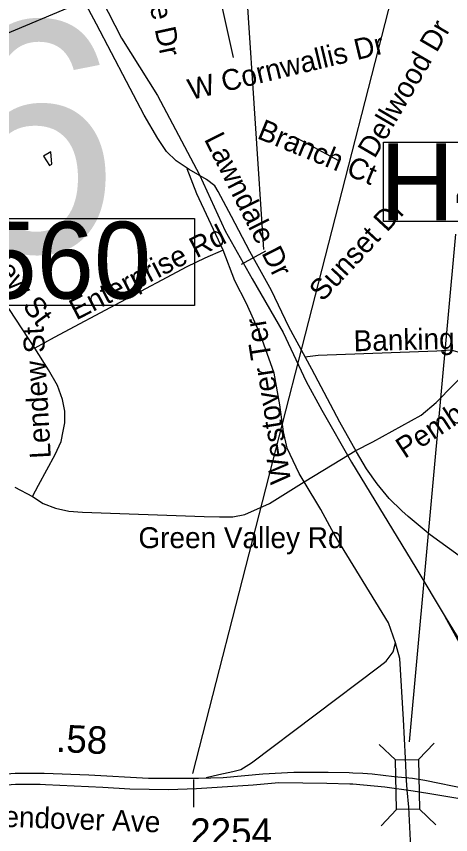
# Model space of a CAD drawing. Extents: x 1662474 to 1856135, y 779280 to 917889.
# Drawn here: x 1757818 to 1759792, y 851857 to 855577 of the extents above; entities that cross this region are included whole.
import ezdxf

# ---------------------------------------------------------------- set-up
doc = ezdxf.new("R2010")
doc.units = 0
for name, color, linetype in [('Exist Hydrographic Misc Water Feature', 7, 'Continuous'), ('Exist Railroad Mainline', 7, 'Continuous'), ('Exist Railroad Siding', 7, 'Continuous'), ('Exist Road Non-System Structure Non-Sys NCDOT Attributed CELL', 7, 'Continuous'), ('Exist Road Non-System Structure Non-Sys NCDOT Number Label', 7, 'Continuous'), ('Exist Road Non-System Structure Non-Sys Other Number Label', 7, 'Continuous'), ('Exist Road Non-System Type 51', 7, 'Continuous'), ('Exist Road Non-System Type 51 Label', 7, 'Continuous'), ('Exist Road Primary US Structure Cantilever Sign Number Label', 7, 'Continuous'), ('Exist Road Primary US Structure Ovrhead Sign CELL', 7, 'Continuous'), ('Exist Road Primary US UnDivided 4 Lane Attributed', 7, 'Continuous'), ('Exist Road Secondary Mileage Tenths English Label', 7, 'Continuous'), ('Exist Road Secondary Structure Ovrhead Sign CELL', 7, 'Continuous'), ('Exist Road Secondary Structure Ovrhead Sign Number Label', 7, 'Continuous'), ('Exist Road Secondary Type 51 Divided Attributed', 7, 'Continuous'), ('Exist Road Secondary Type 51 Label', 7, 'Continuous'), ('Exist Road Secondary Type 51 Number Label', 7, 'Continuous')]:
    doc.layers.add(name, color=color, linetype=linetype)

msp = doc.modelspace()

# ---------------------------------------------------------------- linework, layer by layer
at = {"layer": 'Exist Hydrographic Misc Water Feature'}
msp.add_lwpolyline([(1757974.9, 854961.3), (1757940.6, 854941.5), (1757968.5, 854899.3), (1757978.4, 854905.1), (1757974.9, 854961.3)], dxfattribs=at)
at = {"layer": 'Exist Railroad Mainline'}
for points in [[(1757546.3, 856849), (1757609.5, 856744.7), (1757758.2, 856518.1), (1757839.5, 856401.6), (1757928.7, 856235), (1758017.3, 856044.4), (1758146, 855771.7), (1758295.9, 855476.8), (1758459.8, 855217.5), (1758649.8, 854856.1), (1758766.8, 854601.9), (1758889.4, 854383.5), (1759030.2, 854138.7), (1759134.9, 853916.7), (1759205.8, 853786.8), (1759340.6, 853550.3), (1759633.6, 853069.4), (1759766.6, 852847.4)], [(1759766.6, 852847.4), (1760038.6, 852403.3), (1760081.2, 852354.3), (1760222.4, 852105.7), (1760345.3, 851973.7), (1760363.9, 851946), (1760381.9, 851921.5), (1760519.4, 851693.8), (1760605, 851593.2), (1760799.9, 851414.3), (1761030.6, 851216.9), (1761345.3, 850973.2), (1761640, 850743.3), (1761906.6, 850537.6), (1762117.3, 850358.4), (1762288.4, 850203.6), (1762536.9, 849932), (1762733.9, 849722.8), (1762888.5, 849550), (1763079.3, 849326.8), (1763285.8, 849105.6), (1763476.5, 848862.5)]]:
    msp.add_lwpolyline(points, dxfattribs=at)
at = {"layer": 'Exist Railroad Siding'}
msp.add_lwpolyline([(1760152.3, 852135.8), (1760086.9, 852244.2), (1760019.6, 852374.9), (1759891, 852621.4), (1759766.6, 852847.4)], dxfattribs=at)
at = {"layer": 'Exist Road Non-System Structure Non-Sys NCDOT Attributed CELL'}
for p, q in [((1759466.5, 852267.2), (1759540.8, 852196)), ((1759717.2, 852272.5), (1759646, 852198.2)), ((1759545.5, 851970.7), (1759476.2, 851896.5)), ((1759650.3, 851972.9), (1759724.5, 851901.7))]:
    msp.add_line(p, q, dxfattribs=at)
msp.add_lwpolyline([(1759646, 852198.2), (1759650.8, 851972.9), (1759545.5, 851970.7), (1759540.8, 852196)], close=True, dxfattribs=at)
at = {"layer": 'Exist Road Non-System Structure Non-Sys NCDOT Number Label'}
msp.add_line((1759604.1, 852279.2), (1759815.1, 854586.5), dxfattribs=at)
msp.add_lwpolyline([(1759486.1, 855004.4), (1760803.2, 855004.4), (1760803.2, 854643.3), (1759486.1, 854643.3)], close=True, dxfattribs=at)
at = {"layer": 'Exist Road Non-System Type 51'}
for p, q in [((1758805.4, 855389.7), (1758731.6, 855721.8)), ((1759283.6, 854919.7), (1759096.1, 855020.7)), ((1759586.8, 852203.9), (1759577.4, 852379.8)), ((1759590.9, 852105), (1759586.8, 852203.9)), ((1759594.1, 852060.1), (1759590.9, 852105)), ((1759601.4, 851981.7), (1759594.1, 852060.1)), ((1759635.9, 851279.9), (1759601.4, 851981.7))]:
    msp.add_line(p, q, dxfattribs=at)
for points in [[(1758117, 855639), (1758076.2, 855623.9), (1757765.8, 855493.7), (1757618, 855433.2), (1757493.1, 855386.2), (1757368.9, 855359.2), (1757261.6, 855340.4), (1757112.8, 855330.1), (1757010.6, 855334.6), (1756532.5, 855374.8)], [(1757902.2, 854068.8), (1757666.9, 854424.9), (1757577.4, 854535.1), (1757552.4, 854581.1), (1757523.2, 854665), (1757504.4, 854741.4), (1757445.1, 854955.4)], [(1758757.4, 854513.4), (1758638.8, 854769.5), (1758594.1, 854884.2)], [(1758757.4, 854513.4), (1758674.1, 854476.9), (1758593.1, 854438.2), (1757988.9, 854117.2), (1757902.2, 854068.8)], [(1759125.4, 853460.1), (1759103.4, 853498.9), (1759048.1, 853613.1), (1759032.6, 853688.4), (1759015.9, 853811.2), (1758990.1, 853954.6), (1758927.1, 854128.9), (1758863.1, 854271.9), (1758810.6, 854374.2), (1758757.4, 854513.4)], [(1757891, 853393.4), (1757918, 853445.7), (1757994.1, 853584.5), (1758021.1, 853643.5), (1758031.1, 853690.8), (1758037.6, 853728.9), (1758038.8, 853781.1), (1758028.2, 853834.1), (1758005.4, 853897.9), (1757963.6, 853969.5), (1757902.2, 854068.8)], [(1759129.5, 854029.1), (1759189.9, 854036.2), (1759729.5, 854056.2), (1759793.1, 854060.4), (1759846.1, 854045.7), (1759879.4, 854020.7), (1759903.2, 853996.6)], [(1759357.6, 853601.9), (1759437.6, 853642.5), (1759569.1, 853714.4), (1759657.6, 853763.2), (1759725.4, 853820.7), (1759805.4, 853900.8), (1759903.2, 853996.6)], [(1759125.4, 853460.1), (1759296.1, 853563.2), (1759357.6, 853601.9)], [(1757891, 853393.4), (1757939.9, 853362.7), (1757996, 853341.4), (1758055.6, 853326.8), (1758118.9, 853322.2), (1758671.6, 853302.6), (1758741.4, 853300.8), (1758801.1, 853301.9), (1758856.6, 853311.8), (1758967.9, 853361.7), (1759125.4, 853460.1)], [(1759541.6, 852727.9), (1759508.5, 852819.9), (1759262.9, 853222.6), (1759201.1, 853334.1), (1759125.4, 853460.1)], [(1757810.4, 853437), (1757891, 853393.4)], [(1758680.5, 852116.2), (1758738.8, 852130.2), (1758801.1, 852143.9), (1758838.8, 852153.5), (1758886.8, 852183.8), (1759466, 852620.2), (1759498.4, 852644.9), (1759530.4, 852688.2), (1759541.6, 852727.9)], [(1759577.4, 852379.8), (1759561, 852657.8), (1759541.6, 852727.9)]]:
    msp.add_lwpolyline(points, dxfattribs=at)
at = {"layer": 'Exist Road Primary US Structure Cantilever Sign Number Label'}
msp.add_line((1758942.2, 854517.1), (1758739, 857590), dxfattribs=at)
at = {"layer": 'Exist Road Primary US Structure Ovrhead Sign CELL'}
msp.add_line((1758840.5, 854449.5), (1758951.4, 854510.2), dxfattribs=at)
at = {"layer": 'Exist Road Primary US UnDivided 4 Lane Attributed'}
msp.add_lwpolyline([(1759829.8, 853124.8), (1759698.8, 853220), (1759598.9, 853302.3), (1759569.2, 853329.3), (1759512.2, 853385.2), (1759457.4, 853451.4), (1759409, 853519.2), (1759364.2, 853596.3), (1759287.8, 853731.4), (1759160.3, 853972.1), (1759057, 854165.7), (1758977.5, 854329.8), (1758878.4, 854508.3), (1758796.4, 854667.2), (1758735.3, 854781.1), (1758719.3, 854806.5), (1758682.3, 854834.9), (1758603.6, 854880.5), (1758544.1, 854920.3), (1758500.1, 854962.8), (1758461.2, 855021.3), (1758399.1, 855127.4), (1758318.7, 855280.1), (1758182.8, 855541.4), (1758101.3, 855692.1)], dxfattribs=at)
at = {"layer": 'Exist Road Secondary Structure Ovrhead Sign CELL'}
msp.add_line((1758622.9, 852107.8), (1758622.9, 851981.4), dxfattribs=at)
at = {"layer": 'Exist Road Secondary Structure Ovrhead Sign Number Label'}
msp.add_line((1758619.4, 852135.2), (1759587.1, 855907.2), dxfattribs=at)
msp.add_lwpolyline([(1757325.1, 854657.6), (1758627.7, 854657.6), (1758627.7, 854262.7), (1757325.1, 854262.7)], close=True, dxfattribs=at)
at = {"layer": 'Exist Road Secondary Type 51 Divided Attributed'}
for points in [[(1759618.1, 852111.3), (1759535.1, 852119.3), (1759434.5, 852131.5), (1759392.2, 852134.1), (1759347.7, 852136.8), (1759330.9, 852137.2), (1759234.6, 852139.6), (1759079, 852139.6), (1758937.7, 852131.2), (1758758.1, 852114.2), (1758645, 852111.4), (1758418.8, 852111.4), (1758146.7, 852127.3), (1757943.8, 852134), (1757812.8, 852135.3), (1757655.5, 852122.2), (1757519.2, 852099.4)], [(1757697.9, 852076.8), (1757813.4, 852086.5), (1757925.8, 852086.5), (1757950, 852085.3), (1758211.3, 852072.8), (1758334.1, 852064.7), (1758509.3, 852061.4), (1758637.3, 852066), (1758894.4, 852083.5), (1759011, 852094.1), (1759228.5, 852091.1), (1759333.2, 852088.2), (1759347.5, 852087.8), (1759493, 852074.6), (1759621.9, 852055.6)], [(1760345.3, 851973.7), (1760171.4, 852002.5), (1759867.4, 852063.9), (1759674.2, 852102.9), (1759618.1, 852111.3)], [(1759621.9, 852055.6), (1759688.1, 852044.8), (1759869.9, 852015.3), (1759907.3, 852009.2), (1760257.3, 851943.5), (1760381.9, 851921.5)]]:
    msp.add_lwpolyline(points, dxfattribs=at)

# ---------------------------------------------------------------- texts
at = {"layer": 'Exist Road Non-System Structure Non-Sys NCDOT Number Label'}
msp.add_text('H468', height=350, dxfattribs=at).set_placement((1759470.1, 854649.4))
at = {"layer": 'Exist Road Non-System Structure Non-Sys Other Number Label'}
msp.add_text('J426', height=1049.86, dxfattribs=at).set_placement((1755240.7, 854504.2))
at = {"layer": 'Exist Road Non-System Type 51 Label'}
for s, rotation, p in [('Lawndale Dr', 282.2588, (1758322.9, 856084.8)), ('Dellwood Dr', 59.6866, (1759446.2, 854926.7)), ('W Cornwallis Dr', 13.5045, (1758610.6, 855196.2)), ('Branch Ct', 337.6073, (1758907.5, 855023.7)), ('Lawndale Dr', 296.7163, (1758669.5, 855018.7)), ('Sunset Dr', 47.2294, (1759209.4, 854276.1)), ('Lendew St', 305.8821, (1757561.3, 854650)), ('Enterprise Rd', 27.3239, (1758090.3, 854193.6)), ('Westover Ter', 98.9449, (1759067.3, 853458.9)), ('Lendew St', 93.1376, (1757974.7, 853568.7)), ('Banking St', 1.4661, (1759351.8, 854053.7)), ('Pembroke Rd', 33.2912, (1759582.6, 853564.1))]:
    msp.add_text(s, height=95, rotation=rotation, dxfattribs=at).set_placement(p)
msp.add_text('Green Valley Rd', height=95, dxfattribs=at).set_placement((1758372.7, 853159.1))
at = {"layer": 'Exist Road Secondary Mileage Tenths English Label'}
msp.add_text('.58', height=125, rotation=357.2709, dxfattribs=at).set_placement((1757996.3, 852233.2))
at = {"layer": 'Exist Road Secondary Structure Ovrhead Sign Number Label'}
msp.add_text('S560', height=350, dxfattribs=at).set_placement((1757337.7, 854293.3))
at = {"layer": 'Exist Road Secondary Type 51 Label'}
msp.add_text('W Wendover Ave', height=95, rotation=357.9407, dxfattribs=at).set_placement((1757482.9, 851902.2))
at = {"layer": 'Exist Road Secondary Type 51 Number Label'}
msp.add_text('2254', height=125, dxfattribs=at).set_placement((1758608.2, 851805.7))

doc.saveas('drawing.dxf')
